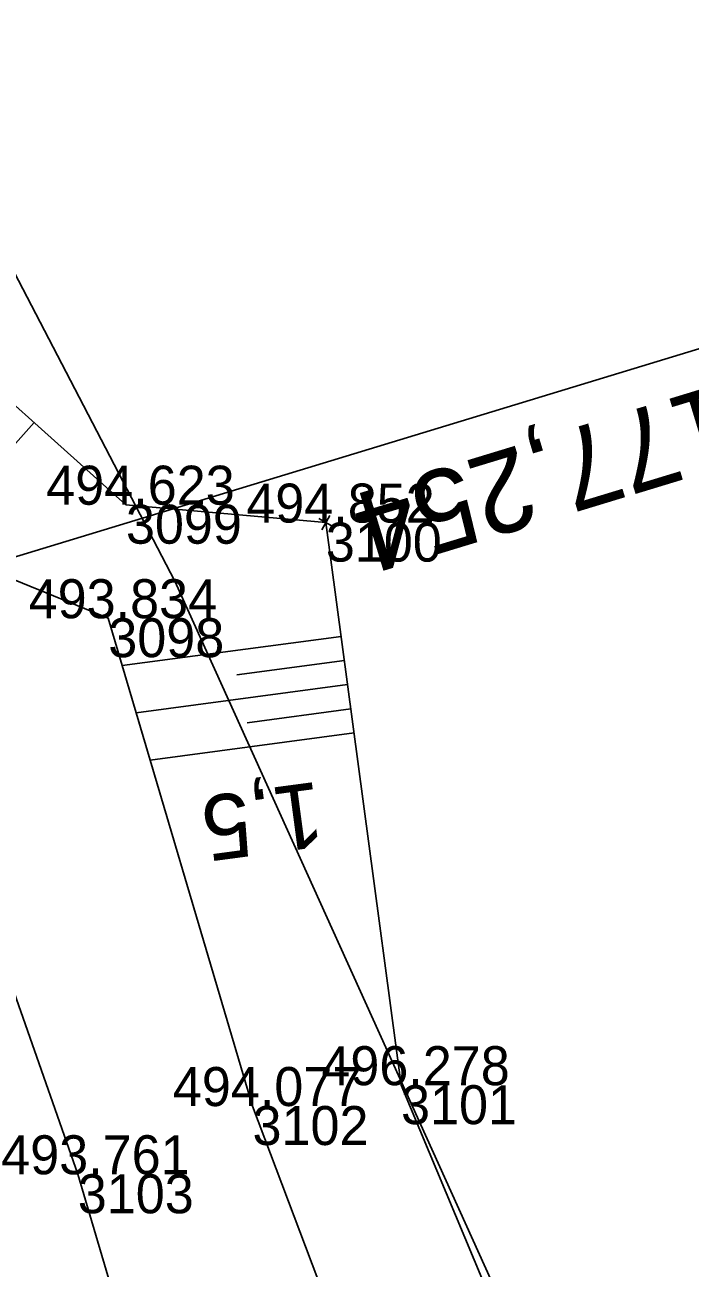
# Model space of a CAD drawing. Extents: x -1234191 to 23050, y -1290331 to -741191.
# Drawn here: x -864859.71 to -864839.23, y -1103352.66 to -1103314.42 of the extents above; entities that cross this region are included whole.
import ezdxf

# ---------------------------------------------------------------- set-up
doc = ezdxf.new("R2010")
doc.units = 0
for name, color, linetype in [('Vrstva 19', 7, 'Continuous'), ('Vrstva 48', 7, 'Continuous'), ('Vrstva 49', 7, 'Continuous'), ('Vrstva 53', 7, 'Continuous'), ('Vrstva 55', 7, 'Continuous'), ('Vrstva 60', 7, 'Continuous'), ('Vrstva 61', 7, 'Continuous')]:
    doc.layers.add(name, color=color, linetype=linetype)

msp = doc.modelspace()

# ---------------------------------------------------------------- linework, layer by layer
at = {"layer": 'Vrstva 19'}
msp.add_line((-864816.278, -1103317.475), (-864868.477, -1103333.36), dxfattribs=at)
at = {"layer": 'Vrstva 48'}
for p, q in [((-864859.424, -1103326.651), (-864862.765, -1103330.381)), ((-864849.976, -1103333.228), (-864856.714, -1103334.127)), ((-864849.877, -1103333.971), (-864853.188, -1103334.413)), ((-864849.777, -1103334.714), (-864856.283, -1103335.583)), ((-864849.678, -1103335.458), (-864852.873, -1103335.884)), ((-864849.579, -1103336.201), (-864855.853, -1103337.039))]:
    msp.add_line(p, q, dxfattribs=at)
at = {"layer": 'Vrstva 49'}
for p, q in [((-864850.666, -1103329.605), (-864850.23, -1103329.851)), ((-864850.325, -1103329.51), (-864850.571, -1103329.946))]:
    msp.add_line(p, q, dxfattribs=at)
for points in [[(-864873.381, -1103305.149), (-864869.191, -1103317.901), (-864856.602, -1103329.178), (-864850.448, -1103329.728), (-864848.132, -1103347.036)], [(-864843.378, -1103372.362), (-864852.705, -1103347.678), (-864857.145, -1103332.67), (-864865.297, -1103329.349)], [(-864865.222, -1103334.494), (-864863.357, -1103334.761), (-864858.084, -1103349.777), (-864850.396, -1103375.803), (-864840.492, -1103395.467), (-864829.071, -1103418.962), (-864808.613, -1103459.052)], [(-864848.132, -1103347.036), (-864844.498, -1103355.719), (-864834.867, -1103376.854), (-864824.758, -1103397.015)]]:
    msp.add_lwpolyline(points, dxfattribs=at)
at = {"layer": 'Vrstva 53'}
msp.add_lwpolyline([(-864869.74, -1103303.4), (-864855.1, -1103331.53), (-864834.52, -1103376.94), (-864795.6, -1103454.6), (-864803.1, -1103460.5), (-864775.38, -1103525.99), (-864764.18, -1103538.93), (-864727.24, -1103659.36), (-864730.26, -1103758.23), (-864750.67, -1103831.76), (-864786.8, -1103900.96), (-864807.11, -1103958.19)], dxfattribs=at)
at = {"layer": 'Vrstva 55'}
msp.add_lwpolyline([(-864869.74, -1103303.4), (-864855.1, -1103331.53), (-864834.52, -1103376.94), (-864795.6, -1103454.6), (-864803.1, -1103460.5), (-864775.38, -1103525.99), (-864764.18, -1103538.93), (-864727.24, -1103659.36), (-864730.26, -1103758.23), (-864750.67, -1103831.76), (-864786.8, -1103900.96), (-864807.11, -1103958.19)], dxfattribs=at)
at = {"layer": 'Vrstva 60'}
for p, q in [((-864856.602, -1103329.178), (-864856.602, -1103329.178)), ((-864850.448, -1103329.728), (-864850.448, -1103329.728)), ((-864857.145, -1103332.67), (-864857.145, -1103332.67)), ((-864848.132, -1103347.036), (-864848.132, -1103347.036)), ((-864852.705, -1103347.678), (-864852.705, -1103347.678)), ((-864858.084, -1103349.777), (-864858.084, -1103349.777))]:
    msp.add_line(p, q, dxfattribs=at)

# ---------------------------------------------------------------- texts
at = {"layer": 'Vrstva 19'}
msp.add_text('evid. km 177,254', height=2.5, rotation=196.9264, dxfattribs=at).set_placement((-864825.448, -1103321.529))
at = {"layer": 'Vrstva 48'}
msp.add_text('1,5', height=2, rotation=187.6057, dxfattribs=at).set_placement((-864850.678, -1103337.692))
at = {"layer": 'Vrstva 60'}
for s, p in [('3099', (-864856.602, -1103330.378)), ('3100', (-864850.448, -1103330.928)), ('3098', (-864857.145, -1103333.87)), ('3101', (-864848.132, -1103348.236)), ('3102', (-864852.705, -1103348.878)), ('3103', (-864858.084, -1103350.977))]:
    msp.add_text(s, height=1.2, dxfattribs=at).set_placement(p)
at = {"layer": 'Vrstva 61'}
for s, p in [('494.623', (-864859.054, -1103329.178)), ('494.852', (-864852.896, -1103329.728)), ('493.834', (-864859.596, -1103332.67)), ('496.278', (-864850.586, -1103347.036)), ('494.077', (-864855.157, -1103347.678)), ('493.761', (-864860.441, -1103349.777))]:
    msp.add_text(s, height=1.2, dxfattribs=at).set_placement(p)

doc.saveas('drawing.dxf')
